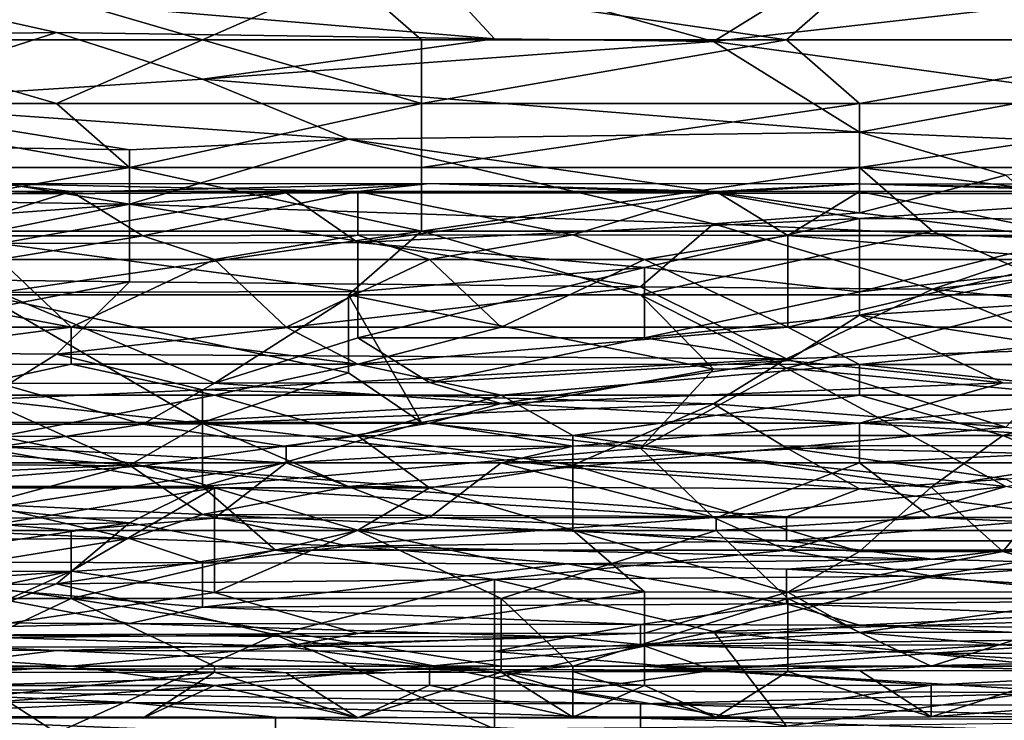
# Model space of a CAD drawing. Extents: x -161 to 11, y -10 to 160.
# Tile 285 of 499: x 0.1906 to 0.2509, y 0.2792 to 0.3221. Entities that reach past the tile are written whole.
import ezdxf

# ---------------------------------------------------------------- set-up
doc = ezdxf.new("R2010")
doc.units = 0
doc.header["$MEASUREMENT"] = 0
doc.layers.get('0').update_dxf_attribs({"linetype": 'CONTINUOUS'})

msp = doc.modelspace()

# ---------------------------------------------------------------- linework, layer by layer
for points in [[(0.179408, 0.324352, 0.57305), (0.215176, 0.325817, 0.580862), (0.219647, 0.320967, 0.561331)], [(0.215176, 0.325817, 0.580862), (0.237531, 0.323569, 0.57305), (0.23306, 0.320795, 0.561331)], [(0.219647, 0.320967, 0.561331), (0.215176, 0.325817, 0.580862), (0.23306, 0.320795, 0.561331)], [(0.201763, 0.320912, 0.751362), (0.18835, 0.324818, 0.75233), (0.179408, 0.320912, 0.751571)], [(0.201763, 0.320912, 0.751362), (0.210705, 0.324818, 0.752111), (0.18835, 0.324818, 0.75233)], [(0.215176, 0.320912, 0.751243), (0.210705, 0.324818, 0.752111), (0.201763, 0.320912, 0.751362)], [(0.210705, 0.324818, 0.752111), (0.237531, 0.320912, 0.75106), (0.242002, 0.324818, 0.751837)], [(0.210705, 0.324818, 0.752111), (0.215176, 0.320912, 0.751243), (0.237531, 0.320912, 0.75106)], [(0.237531, 0.320912, 0.75106), (0.264357, 0.320912, 0.75086), (0.242002, 0.324818, 0.751837)], [(0.242002, 0.324818, 0.751837), (0.264357, 0.320912, 0.75086), (0.259886, 0.324818, 0.751747)], [(0.161523, 0.320912, 0.557658), (0.179408, 0.324352, 0.57305), (0.192821, 0.321361, 0.561331)], [(0.192821, 0.321361, 0.561331), (0.179408, 0.324352, 0.57305), (0.219647, 0.320967, 0.561331)], [(0.255415, 0.323328, 0.57305), (0.23306, 0.320795, 0.561331), (0.237531, 0.323569, 0.57305)], [(0.23306, 0.320795, 0.561331), (0.255415, 0.323328, 0.57305), (0.255415, 0.31773, 0.549612)], [(0.161523, 0.320912, 0.557658), (0.192821, 0.321361, 0.561331), (0.179408, 0.317038, 0.5418)], [(0.174937, 0.317005, 0.750358), (0.192821, 0.317005, 0.75022), (0.179408, 0.320912, 0.751571)], [(0.179408, 0.317038, 0.5418), (0.192821, 0.321361, 0.561331), (0.201763, 0.318494, 0.549612)], [(0.179408, 0.320912, 0.751571), (0.192821, 0.317005, 0.75022), (0.201763, 0.320912, 0.751362)], [(0.219647, 0.320967, 0.561331), (0.201763, 0.318494, 0.549612), (0.192821, 0.321361, 0.561331)], [(0.215176, 0.317005, 0.750016), (0.201763, 0.320912, 0.751362), (0.192821, 0.317005, 0.75022)], [(0.201763, 0.318494, 0.549612), (0.219647, 0.320967, 0.561331), (0.23306, 0.320795, 0.561331)], [(0.201763, 0.320912, 0.751362), (0.215176, 0.317005, 0.750016), (0.215176, 0.320912, 0.751243)], [(0.201763, 0.318494, 0.549612), (0.23306, 0.320795, 0.561331), (0.242002, 0.315261, 0.537894)], [(0.215176, 0.317005, 0.750016), (0.242002, 0.317005, 0.749813), (0.237531, 0.320912, 0.75106)], [(0.237531, 0.320912, 0.75106), (0.215176, 0.320912, 0.751243), (0.215176, 0.317005, 0.750016)], [(0.242002, 0.315261, 0.537894), (0.23306, 0.320795, 0.561331), (0.255415, 0.31773, 0.549612)], [(0.242002, 0.317005, 0.749813), (0.264357, 0.320912, 0.75086), (0.237531, 0.320912, 0.75106)], [(0.242002, 0.317005, 0.749813), (0.268828, 0.317005, 0.749608), (0.264357, 0.320912, 0.75086)], [(0.201763, 0.318494, 0.549612), (0.210705, 0.314829, 0.533987), (0.179408, 0.317038, 0.5418)], [(0.210705, 0.314829, 0.533987), (0.201763, 0.318494, 0.549612), (0.242002, 0.315261, 0.537894)], [(0.242002, 0.315261, 0.537894), (0.255415, 0.31773, 0.549612), (0.268828, 0.314087, 0.533987)], [(0.174937, 0.314508, 0.530081), (0.179408, 0.317038, 0.5418), (0.197292, 0.314175, 0.530081)], [(0.197292, 0.313099, 0.74864), (0.192821, 0.317005, 0.75022), (0.174937, 0.317005, 0.750358)], [(0.174937, 0.317005, 0.750358), (0.174937, 0.313099, 0.748858), (0.197292, 0.313099, 0.74864)], [(0.197292, 0.314175, 0.530081), (0.179408, 0.317038, 0.5418), (0.210705, 0.314829, 0.533987)], [(0.197292, 0.313099, 0.74864), (0.215176, 0.317005, 0.750016), (0.192821, 0.317005, 0.75022)], [(0.197292, 0.313099, 0.74864), (0.215176, 0.313099, 0.748525), (0.215176, 0.317005, 0.750016)], [(0.242002, 0.313099, 0.748307), (0.242002, 0.317005, 0.749813), (0.215176, 0.313099, 0.748525)], [(0.242002, 0.317005, 0.749813), (0.215176, 0.317005, 0.750016), (0.215176, 0.313099, 0.748525)], [(0.268828, 0.317005, 0.749608), (0.242002, 0.313099, 0.748307), (0.282241, 0.313099, 0.74802)], [(0.268828, 0.317005, 0.749608), (0.242002, 0.317005, 0.749813), (0.242002, 0.313099, 0.748307)], [(0.197292, 0.310853, 0.514456), (0.210705, 0.314829, 0.533987), (0.23306, 0.309644, 0.51055)], [(0.197292, 0.314175, 0.530081), (0.210705, 0.314829, 0.533987), (0.197292, 0.310853, 0.514456)], [(0.210705, 0.314829, 0.533987), (0.242002, 0.315261, 0.537894), (0.242002, 0.310324, 0.514456)], [(0.242002, 0.310324, 0.514456), (0.23306, 0.309644, 0.51055), (0.210705, 0.314829, 0.533987)], [(0.250944, 0.312626, 0.526175), (0.242002, 0.315261, 0.537894), (0.268828, 0.314087, 0.533987)], [(0.242002, 0.315261, 0.537894), (0.250944, 0.312626, 0.526175), (0.242002, 0.310324, 0.514456)], [(0.197292, 0.314175, 0.530081), (0.197292, 0.310853, 0.514456), (0.174937, 0.314508, 0.530081)], [(0.179408, 0.311111, 0.514456), (0.174937, 0.314508, 0.530081), (0.197292, 0.310853, 0.514456)], [(0.174937, 0.309193, 0.746923), (0.215176, 0.309193, 0.74655), (0.197292, 0.313099, 0.74864)], [(0.197292, 0.313099, 0.74864), (0.174937, 0.313099, 0.748858), (0.174937, 0.309193, 0.746923)], [(0.215176, 0.309193, 0.74655), (0.215176, 0.313099, 0.748525), (0.197292, 0.313099, 0.74864)], [(0.242002, 0.313099, 0.748307), (0.215176, 0.313099, 0.748525), (0.215176, 0.309193, 0.74655)], [(0.246473, 0.309193, 0.746275), (0.242002, 0.313099, 0.748307), (0.215176, 0.309193, 0.74655)], [(0.282241, 0.313099, 0.74802), (0.242002, 0.313099, 0.748307), (0.273299, 0.309193, 0.746102)], [(0.242002, 0.313099, 0.748307), (0.246473, 0.309193, 0.746275), (0.273299, 0.309193, 0.746102)], [(0.242002, 0.310324, 0.514456), (0.250944, 0.312626, 0.526175), (0.255415, 0.308634, 0.506644)], [(0.189322, 0.312099, 0.221806), (0.193711, 0.311612, 0.220776), (0.184932, 0.311612, 0.220812)], [(0.21566, 0.312118, 0.221806), (0.189322, 0.312099, 0.221806), (0.189322, 0.311486, 0.225563)], [(0.20688, 0.311538, 0.225563), (0.21566, 0.312118, 0.221806), (0.189322, 0.311486, 0.225563)], [(0.189322, 0.312099, 0.221806), (0.21566, 0.312118, 0.221806), (0.21127, 0.311612, 0.220774)], [(0.189322, 0.312099, 0.221806), (0.21127, 0.311612, 0.220774), (0.193711, 0.311612, 0.220776)], [(0.21566, 0.312118, 0.221806), (0.20688, 0.311538, 0.225563), (0.233218, 0.311523, 0.225563)], [(0.21566, 0.312118, 0.221806), (0.233218, 0.311612, 0.220765), (0.21127, 0.311612, 0.220774)], [(0.233218, 0.311523, 0.225563), (0.241997, 0.312094, 0.221806), (0.21566, 0.312118, 0.221806)], [(0.21566, 0.312118, 0.221806), (0.241997, 0.312094, 0.221806), (0.233218, 0.311612, 0.220765)], [(0.233218, 0.311612, 0.220765), (0.241997, 0.312094, 0.221806), (0.241997, 0.311612, 0.220789)], [(0.233218, 0.311523, 0.225563), (0.263946, 0.311454, 0.225563), (0.241997, 0.312094, 0.221806)], [(0.241997, 0.312094, 0.221806), (0.263946, 0.311454, 0.225563), (0.263946, 0.312049, 0.221806)], [(0.263946, 0.312049, 0.221806), (0.263946, 0.311612, 0.220877), (0.241997, 0.312094, 0.221806)], [(0.241997, 0.311612, 0.220789), (0.241997, 0.312094, 0.221806), (0.263946, 0.311612, 0.220877)], [(0.193711, 0.311612, 0.220776), (0.184932, 0.308904, 0.218049), (0.184932, 0.311612, 0.220812)], [(0.198101, 0.3089, 0.218049), (0.184932, 0.308904, 0.218049), (0.193711, 0.311612, 0.220776)], [(0.20688, 0.311538, 0.225563), (0.184932, 0.309925, 0.22932), (0.189322, 0.308442, 0.233077)], [(0.189322, 0.311486, 0.225563), (0.184932, 0.309925, 0.22932), (0.20688, 0.311538, 0.225563)], [(0.21127, 0.308496, 0.233077), (0.20688, 0.311538, 0.225563), (0.189322, 0.308442, 0.233077)], [(0.198101, 0.3089, 0.218049), (0.193711, 0.311612, 0.220776), (0.21127, 0.311612, 0.220774)], [(0.198101, 0.3089, 0.218049), (0.21127, 0.311612, 0.220774), (0.21127, 0.308937, 0.218049)], [(0.233218, 0.311523, 0.225563), (0.20688, 0.311538, 0.225563), (0.21127, 0.308496, 0.233077)], [(0.224439, 0.30897, 0.218049), (0.21127, 0.311612, 0.220774), (0.233218, 0.311612, 0.220765)], [(0.21127, 0.308937, 0.218049), (0.21127, 0.311612, 0.220774), (0.224439, 0.30897, 0.218049)], [(0.233218, 0.311523, 0.225563), (0.21127, 0.308496, 0.233077), (0.241997, 0.309976, 0.22932)], [(0.224439, 0.30897, 0.218049), (0.233218, 0.311612, 0.220765), (0.237608, 0.30892, 0.218049)], [(0.237608, 0.30892, 0.218049), (0.233218, 0.311612, 0.220765), (0.241997, 0.311612, 0.220789)], [(0.241997, 0.309976, 0.22932), (0.263946, 0.311454, 0.225563), (0.233218, 0.311523, 0.225563)], [(0.237608, 0.30892, 0.218049), (0.241997, 0.311612, 0.220789), (0.255166, 0.308925, 0.218049)], [(0.255166, 0.308925, 0.218049), (0.241997, 0.311612, 0.220789), (0.263946, 0.311612, 0.220877)], [(0.241997, 0.309976, 0.22932), (0.259556, 0.309925, 0.22932), (0.263946, 0.311454, 0.225563)], [(0.179408, 0.311111, 0.514456), (0.197292, 0.310853, 0.514456), (0.174937, 0.306352, 0.491019)], [(0.174937, 0.306352, 0.491019), (0.197292, 0.310853, 0.514456), (0.197292, 0.306084, 0.491019)], [(0.23306, 0.309644, 0.51055), (0.228589, 0.305789, 0.491019), (0.197292, 0.310853, 0.514456)], [(0.228589, 0.305789, 0.491019), (0.197292, 0.306084, 0.491019), (0.197292, 0.310853, 0.514456)], [(0.21127, 0.308496, 0.233077), (0.228829, 0.30696, 0.236834), (0.241997, 0.309976, 0.22932)], [(0.228829, 0.30696, 0.236834), (0.241997, 0.30547, 0.240592), (0.241997, 0.309976, 0.22932)], [(0.23306, 0.309644, 0.51055), (0.242002, 0.310324, 0.514456), (0.255415, 0.308634, 0.506644)], [(0.241997, 0.309976, 0.22932), (0.241997, 0.30547, 0.240592), (0.259556, 0.309925, 0.22932)], [(0.228589, 0.305789, 0.491019), (0.23306, 0.309644, 0.51055), (0.246473, 0.305645, 0.491019)], [(0.255415, 0.308634, 0.506644), (0.246473, 0.305645, 0.491019), (0.23306, 0.309644, 0.51055)], [(0.241997, 0.30547, 0.240592), (0.255166, 0.306903, 0.236834), (0.259556, 0.309925, 0.22932)], [(0.18835, 0.305287, 0.744572), (0.215176, 0.309193, 0.74655), (0.174937, 0.309193, 0.746923)], [(0.184932, 0.308904, 0.218049), (0.198101, 0.3089, 0.218049), (0.189322, 0.307462, 0.217396)], [(0.210705, 0.305287, 0.744324), (0.215176, 0.309193, 0.74655), (0.18835, 0.305287, 0.744572)], [(0.198101, 0.3089, 0.218049), (0.202491, 0.307462, 0.2174), (0.189322, 0.307462, 0.217396)], [(0.198101, 0.3089, 0.218049), (0.21127, 0.308937, 0.218049), (0.202491, 0.307462, 0.2174)], [(0.21566, 0.307462, 0.217389), (0.202491, 0.307462, 0.2174), (0.21127, 0.308937, 0.218049)], [(0.215176, 0.309193, 0.74655), (0.210705, 0.305287, 0.744324), (0.228589, 0.305287, 0.744195)], [(0.21566, 0.307462, 0.217389), (0.21127, 0.308937, 0.218049), (0.224439, 0.30897, 0.218049)], [(0.228589, 0.305287, 0.744195), (0.246473, 0.309193, 0.746275), (0.215176, 0.309193, 0.74655)], [(0.224439, 0.30897, 0.218049), (0.228829, 0.307462, 0.217389), (0.21566, 0.307462, 0.217389)], [(0.224439, 0.30897, 0.218049), (0.237608, 0.30892, 0.218049), (0.228829, 0.307462, 0.217389)], [(0.255415, 0.305287, 0.743982), (0.246473, 0.309193, 0.746275), (0.228589, 0.305287, 0.744195)], [(0.228829, 0.307462, 0.217389), (0.237608, 0.30892, 0.218049), (0.237608, 0.307462, 0.217428)], [(0.237608, 0.30892, 0.218049), (0.255166, 0.308925, 0.218049), (0.255166, 0.307462, 0.217408)], [(0.255166, 0.307462, 0.217408), (0.237608, 0.307462, 0.217428), (0.237608, 0.30892, 0.218049)], [(0.246473, 0.305645, 0.491019), (0.255415, 0.308634, 0.506644), (0.27777, 0.309205, 0.51055)], [(0.246473, 0.305645, 0.491019), (0.27777, 0.309205, 0.51055), (0.27777, 0.30259, 0.475394)], [(0.246473, 0.309193, 0.746275), (0.255415, 0.305287, 0.743982), (0.273299, 0.309193, 0.746102)], [(0.189322, 0.308442, 0.233077), (0.21127, 0.305492, 0.240592), (0.21127, 0.308496, 0.233077)], [(0.189322, 0.308442, 0.233077), (0.189322, 0.305442, 0.240592), (0.21127, 0.305492, 0.240592)], [(0.21127, 0.308496, 0.233077), (0.21127, 0.305492, 0.240592), (0.228829, 0.30696, 0.236834)], [(0.171763, 0.307462, 0.21742), (0.193711, 0.303311, 0.217347), (0.145425, 0.303311, 0.217328)], [(0.189322, 0.307462, 0.217396), (0.193711, 0.303311, 0.217347), (0.171763, 0.307462, 0.21742)], [(0.189322, 0.307462, 0.217396), (0.202491, 0.307462, 0.2174), (0.193711, 0.303311, 0.217347)], [(0.202491, 0.307462, 0.2174), (0.20688, 0.303311, 0.217339), (0.193711, 0.303311, 0.217347)], [(0.21566, 0.307462, 0.217389), (0.20688, 0.303311, 0.217339), (0.202491, 0.307462, 0.2174)], [(0.21566, 0.307462, 0.217389), (0.220049, 0.303311, 0.217328), (0.20688, 0.303311, 0.217339)], [(0.21127, 0.305492, 0.240592), (0.21127, 0.302661, 0.248106), (0.228829, 0.30696, 0.236834)], [(0.21127, 0.302661, 0.248106), (0.228829, 0.302658, 0.248106), (0.228829, 0.30696, 0.236834)], [(0.21566, 0.307462, 0.217389), (0.228829, 0.307462, 0.217389), (0.220049, 0.303311, 0.217328)], [(0.228829, 0.307462, 0.217389), (0.237608, 0.303311, 0.217328), (0.220049, 0.303311, 0.217328)], [(0.237608, 0.307462, 0.217428), (0.237608, 0.303311, 0.217328), (0.228829, 0.307462, 0.217389)], [(0.228829, 0.30696, 0.236834), (0.228829, 0.302658, 0.248106), (0.241997, 0.30547, 0.240592)], [(0.255166, 0.307462, 0.217408), (0.263946, 0.303311, 0.217316), (0.237608, 0.303311, 0.217328)], [(0.237608, 0.303311, 0.217328), (0.237608, 0.307462, 0.217428), (0.255166, 0.307462, 0.217408)], [(0.174937, 0.306352, 0.491019), (0.197292, 0.306084, 0.491019), (0.174937, 0.301819, 0.467581)], [(0.263946, 0.305409, 0.240592), (0.255166, 0.306903, 0.236834), (0.241997, 0.304057, 0.244349)], [(0.241997, 0.30547, 0.240592), (0.241997, 0.304057, 0.244349), (0.255166, 0.306903, 0.236834)], [(0.174937, 0.301819, 0.467581), (0.197292, 0.306084, 0.491019), (0.192821, 0.301657, 0.467581)], [(0.192821, 0.301657, 0.467581), (0.197292, 0.306084, 0.491019), (0.228589, 0.305789, 0.491019)], [(0.228589, 0.305789, 0.491019), (0.237531, 0.30138, 0.467732), (0.192821, 0.301657, 0.467581)], [(0.246473, 0.305645, 0.491019), (0.237531, 0.30138, 0.467732), (0.228589, 0.305789, 0.491019)], [(0.18835, 0.305287, 0.744572), (0.179408, 0.297474, 0.739028), (0.201763, 0.297474, 0.738683)], [(0.210705, 0.300524, 0.741019), (0.210705, 0.305287, 0.744324), (0.18835, 0.305287, 0.744572)], [(0.201763, 0.297474, 0.738683), (0.210705, 0.300524, 0.741019), (0.18835, 0.305287, 0.744572)], [(0.189322, 0.305442, 0.240592), (0.202491, 0.29989, 0.25562), (0.21127, 0.305492, 0.240592)], [(0.202491, 0.29989, 0.25562), (0.189322, 0.305442, 0.240592), (0.189322, 0.299868, 0.25562)], [(0.202491, 0.29989, 0.25562), (0.21127, 0.302661, 0.248106), (0.21127, 0.305492, 0.240592)], [(0.23306, 0.300745, 0.741019), (0.228589, 0.305287, 0.744195), (0.210705, 0.305287, 0.744324)], [(0.210705, 0.305287, 0.744324), (0.215176, 0.297474, 0.738569), (0.23306, 0.300745, 0.741019)], [(0.215176, 0.297474, 0.738569), (0.210705, 0.305287, 0.744324), (0.210705, 0.300524, 0.741019)], [(0.228589, 0.305287, 0.744195), (0.237531, 0.300801, 0.741019), (0.255415, 0.305287, 0.743982)], [(0.228589, 0.305287, 0.744195), (0.23306, 0.300745, 0.741019), (0.237531, 0.300801, 0.741019)], [(0.241997, 0.304057, 0.244349), (0.241997, 0.30547, 0.240592), (0.228829, 0.302658, 0.248106)], [(0.237531, 0.30138, 0.467732), (0.246473, 0.305645, 0.491019), (0.255415, 0.301959, 0.471487)], [(0.273299, 0.297474, 0.738166), (0.255415, 0.305287, 0.743982), (0.237531, 0.300801, 0.741019)], [(0.241997, 0.304057, 0.244349), (0.268335, 0.299895, 0.25562), (0.263946, 0.305409, 0.240592)], [(0.255415, 0.301959, 0.471487), (0.246473, 0.305645, 0.491019), (0.27777, 0.30259, 0.475394)], [(0.228829, 0.302658, 0.248106), (0.237608, 0.30128, 0.251863), (0.241997, 0.304057, 0.244349)], [(0.237608, 0.30128, 0.251863), (0.250777, 0.299912, 0.25562), (0.241997, 0.304057, 0.244349)], [(0.268335, 0.299895, 0.25562), (0.241997, 0.304057, 0.244349), (0.250777, 0.299912, 0.25562)], [(0.176153, 0.301017, 0.218049), (0.145425, 0.303311, 0.217328), (0.193711, 0.303311, 0.217347)], [(0.176153, 0.301017, 0.218049), (0.193711, 0.303311, 0.217347), (0.193711, 0.301041, 0.218049)], [(0.20688, 0.303311, 0.217339), (0.21127, 0.301056, 0.218049), (0.193711, 0.303311, 0.217347)], [(0.193711, 0.301041, 0.218049), (0.193711, 0.303311, 0.217347), (0.21127, 0.301056, 0.218049)], [(0.220049, 0.303311, 0.217328), (0.21127, 0.301056, 0.218049), (0.20688, 0.303311, 0.217339)], [(0.237608, 0.303311, 0.217328), (0.241997, 0.301034, 0.218049), (0.21127, 0.301056, 0.218049)], [(0.220049, 0.303311, 0.217328), (0.237608, 0.303311, 0.217328), (0.21127, 0.301056, 0.218049)], [(0.241997, 0.301034, 0.218049), (0.237608, 0.303311, 0.217328), (0.263946, 0.303311, 0.217316)], [(0.268335, 0.301024, 0.218049), (0.241997, 0.301034, 0.218049), (0.263946, 0.303311, 0.217316)], [(0.202491, 0.29989, 0.25562), (0.21566, 0.299929, 0.25562), (0.21127, 0.302661, 0.248106)], [(0.21127, 0.302661, 0.248106), (0.21566, 0.299929, 0.25562), (0.228829, 0.302658, 0.248106)], [(0.237608, 0.30128, 0.251863), (0.228829, 0.302658, 0.248106), (0.21566, 0.299929, 0.25562)], [(0.174937, 0.301819, 0.467581), (0.192821, 0.301657, 0.467581), (0.18835, 0.298885, 0.451956)], [(0.192821, 0.301657, 0.467581), (0.201763, 0.299477, 0.455862), (0.18835, 0.298885, 0.451956)], [(0.201763, 0.299477, 0.455862), (0.192821, 0.301657, 0.467581), (0.237531, 0.30138, 0.467732)], [(0.237531, 0.30138, 0.467732), (0.255415, 0.301959, 0.471487), (0.250944, 0.297196, 0.444144)], [(0.176153, 0.301017, 0.218049), (0.193711, 0.301041, 0.218049), (0.184932, 0.299161, 0.218907)], [(0.193711, 0.301041, 0.218049), (0.202491, 0.299161, 0.218927), (0.184932, 0.299161, 0.218907)], [(0.193711, 0.301041, 0.218049), (0.21127, 0.301056, 0.218049), (0.202491, 0.299161, 0.218927)], [(0.237531, 0.30138, 0.467732), (0.23306, 0.298618, 0.451956), (0.201763, 0.299477, 0.455862)], [(0.21127, 0.301056, 0.218049), (0.220049, 0.299161, 0.21891), (0.202491, 0.299161, 0.218927)], [(0.220049, 0.299161, 0.21891), (0.21127, 0.301056, 0.218049), (0.241997, 0.301034, 0.218049)], [(0.237608, 0.30128, 0.251863), (0.21566, 0.299929, 0.25562), (0.220049, 0.298639, 0.259377)], [(0.250777, 0.299912, 0.25562), (0.237608, 0.30128, 0.251863), (0.220049, 0.298639, 0.259377)], [(0.241997, 0.301034, 0.218049), (0.241997, 0.299161, 0.218923), (0.220049, 0.299161, 0.21891)], [(0.23306, 0.298618, 0.451956), (0.237531, 0.30138, 0.467732), (0.250944, 0.297196, 0.444144)], [(0.241997, 0.301034, 0.218049), (0.268335, 0.301024, 0.218049), (0.259556, 0.299161, 0.218907)], [(0.259556, 0.299161, 0.218907), (0.241997, 0.299161, 0.218923), (0.241997, 0.301034, 0.218049)], [(0.215176, 0.297474, 0.738569), (0.210705, 0.300524, 0.741019), (0.201763, 0.297474, 0.738683)], [(0.228589, 0.295902, 0.737112), (0.23306, 0.300745, 0.741019), (0.215176, 0.297474, 0.738569)], [(0.237531, 0.300801, 0.741019), (0.23306, 0.300745, 0.741019), (0.228589, 0.295902, 0.737112)], [(0.228589, 0.295902, 0.737112), (0.250944, 0.293568, 0.734869), (0.237531, 0.300801, 0.741019)], [(0.250944, 0.293568, 0.734869), (0.273299, 0.297474, 0.738166), (0.237531, 0.300801, 0.741019)], [(0.189322, 0.299868, 0.25562), (0.180542, 0.297337, 0.263134), (0.198101, 0.297372, 0.263134)], [(0.189322, 0.299868, 0.25562), (0.198101, 0.297372, 0.263134), (0.202491, 0.29989, 0.25562)], [(0.202491, 0.29989, 0.25562), (0.198101, 0.297372, 0.263134), (0.220049, 0.298639, 0.259377)], [(0.220049, 0.298639, 0.259377), (0.21566, 0.299929, 0.25562), (0.202491, 0.29989, 0.25562)], [(0.220049, 0.298639, 0.259377), (0.241997, 0.297438, 0.263134), (0.250777, 0.299912, 0.25562)], [(0.268335, 0.299895, 0.25562), (0.250777, 0.299912, 0.25562), (0.241997, 0.297438, 0.263134)], [(0.241997, 0.297438, 0.263134), (0.268335, 0.297479, 0.263134), (0.268335, 0.299895, 0.25562)], [(0.189322, 0.296631, 0.221806), (0.184932, 0.299161, 0.218907), (0.202491, 0.299161, 0.218927)], [(0.18835, 0.298885, 0.451956), (0.201763, 0.299477, 0.455862), (0.201763, 0.297419, 0.444144)], [(0.189322, 0.296631, 0.221806), (0.202491, 0.299161, 0.218927), (0.21127, 0.296661, 0.221806)], [(0.23306, 0.298618, 0.451956), (0.201763, 0.297419, 0.444144), (0.201763, 0.299477, 0.455862)], [(0.21127, 0.296661, 0.221806), (0.202491, 0.299161, 0.218927), (0.220049, 0.299161, 0.21891)], [(0.224439, 0.296674, 0.221806), (0.21127, 0.296661, 0.221806), (0.220049, 0.299161, 0.21891)], [(0.224439, 0.296674, 0.221806), (0.220049, 0.299161, 0.21891), (0.241997, 0.299161, 0.218923)], [(0.250777, 0.296679, 0.221806), (0.224439, 0.296674, 0.221806), (0.241997, 0.299161, 0.218923)], [(0.250777, 0.296679, 0.221806), (0.241997, 0.299161, 0.218923), (0.259556, 0.299161, 0.218907)], [(0.250777, 0.296679, 0.221806), (0.259556, 0.299161, 0.218907), (0.263946, 0.296688, 0.221806)], [(0.18835, 0.298885, 0.451956), (0.197292, 0.294857, 0.428519), (0.170466, 0.296992, 0.440237)], [(0.201763, 0.297419, 0.444144), (0.197292, 0.294857, 0.428519), (0.18835, 0.298885, 0.451956)], [(0.198101, 0.297372, 0.263134), (0.21566, 0.297431, 0.263134), (0.220049, 0.298639, 0.259377)], [(0.201763, 0.297419, 0.444144), (0.23306, 0.298618, 0.451956), (0.224118, 0.294716, 0.428519)], [(0.241997, 0.297438, 0.263134), (0.220049, 0.298639, 0.259377), (0.21566, 0.297431, 0.263134)], [(0.224118, 0.294716, 0.428519), (0.23306, 0.298618, 0.451956), (0.237531, 0.295931, 0.436331)], [(0.250944, 0.297196, 0.444144), (0.237531, 0.295931, 0.436331), (0.23306, 0.298618, 0.451956)], [(0.201763, 0.293568, 0.735316), (0.179408, 0.297474, 0.739028), (0.174937, 0.293568, 0.735653)], [(0.201763, 0.293568, 0.735316), (0.201763, 0.297474, 0.738683), (0.179408, 0.297474, 0.739028)], [(0.180542, 0.297337, 0.263134), (0.189322, 0.295985, 0.266891), (0.198101, 0.297372, 0.263134)], [(0.198101, 0.297372, 0.263134), (0.189322, 0.295985, 0.266891), (0.20688, 0.296017, 0.266891)], [(0.197292, 0.294857, 0.428519), (0.201763, 0.297419, 0.444144), (0.210705, 0.293568, 0.420794)], [(0.198101, 0.297372, 0.263134), (0.20688, 0.296017, 0.266891), (0.21566, 0.297431, 0.263134)], [(0.215176, 0.297474, 0.738569), (0.201763, 0.293568, 0.735316), (0.228589, 0.295902, 0.737112)], [(0.215176, 0.297474, 0.738569), (0.201763, 0.297474, 0.738683), (0.201763, 0.293568, 0.735316)], [(0.210705, 0.293568, 0.420794), (0.201763, 0.297419, 0.444144), (0.224118, 0.294716, 0.428519)], [(0.21566, 0.297431, 0.263134), (0.20688, 0.296017, 0.266891), (0.224439, 0.296031, 0.266891)], [(0.241997, 0.297438, 0.263134), (0.21566, 0.297431, 0.263134), (0.224439, 0.296031, 0.266891)], [(0.224439, 0.296031, 0.266891), (0.241997, 0.29606, 0.266891), (0.241997, 0.297438, 0.263134)], [(0.241997, 0.297438, 0.263134), (0.263946, 0.296078, 0.266891), (0.268335, 0.297479, 0.263134)], [(0.241997, 0.297438, 0.263134), (0.241997, 0.29606, 0.266891), (0.263946, 0.296078, 0.266891)], [(0.183879, 0.294305, 0.424612), (0.170466, 0.296992, 0.440237), (0.197292, 0.294857, 0.428519)], [(0.224439, 0.296674, 0.221806), (0.224439, 0.294858, 0.225563), (0.21127, 0.296661, 0.221806)], [(0.224439, 0.296674, 0.221806), (0.250777, 0.296679, 0.221806), (0.246387, 0.29353, 0.22932)], [(0.246387, 0.29353, 0.22932), (0.224439, 0.294858, 0.225563), (0.224439, 0.296674, 0.221806)], [(0.237531, 0.295931, 0.436331), (0.250944, 0.297196, 0.444144), (0.268828, 0.295222, 0.432425)], [(0.246387, 0.29353, 0.22932), (0.250777, 0.296679, 0.221806), (0.255166, 0.294895, 0.225563)], [(0.263946, 0.296688, 0.221806), (0.255166, 0.294895, 0.225563), (0.250777, 0.296679, 0.221806)], [(0.189322, 0.296631, 0.221806), (0.198101, 0.294831, 0.225563), (0.171763, 0.295011, 0.225103)], [(0.198101, 0.294831, 0.225563), (0.189322, 0.296631, 0.221806), (0.21127, 0.296661, 0.221806)], [(0.21127, 0.296661, 0.221806), (0.21566, 0.293486, 0.22932), (0.198101, 0.294831, 0.225563)], [(0.21566, 0.293486, 0.22932), (0.21127, 0.296661, 0.221806), (0.224439, 0.294858, 0.225563)], [(0.241997, 0.29606, 0.266891), (0.241997, 0.295011, 0.268177), (0.263946, 0.296078, 0.266891)], [(0.263946, 0.295011, 0.268201), (0.263946, 0.296078, 0.266891), (0.241997, 0.295011, 0.268177)], [(0.184932, 0.295011, 0.268086), (0.20688, 0.295011, 0.268144), (0.189322, 0.295985, 0.266891)], [(0.189322, 0.295985, 0.266891), (0.20688, 0.295011, 0.268144), (0.20688, 0.296017, 0.266891)], [(0.201763, 0.293568, 0.735316), (0.23306, 0.291672, 0.733206), (0.228589, 0.295902, 0.737112)], [(0.220049, 0.295011, 0.268149), (0.224439, 0.296031, 0.266891), (0.20688, 0.295011, 0.268144)], [(0.20688, 0.296017, 0.266891), (0.20688, 0.295011, 0.268144), (0.224439, 0.296031, 0.266891)], [(0.224439, 0.296031, 0.266891), (0.220049, 0.295011, 0.268149), (0.241997, 0.29606, 0.266891)], [(0.220049, 0.295011, 0.268149), (0.241997, 0.295011, 0.268177), (0.241997, 0.29606, 0.266891)], [(0.224118, 0.294716, 0.428519), (0.237531, 0.295931, 0.436331), (0.242002, 0.293425, 0.420706)], [(0.228589, 0.295902, 0.737112), (0.23306, 0.291672, 0.733206), (0.250944, 0.293568, 0.734869)], [(0.250944, 0.294013, 0.424612), (0.237531, 0.295931, 0.436331), (0.268828, 0.295222, 0.432425)], [(0.242002, 0.293425, 0.420706), (0.237531, 0.295931, 0.436331), (0.250944, 0.294013, 0.424612)], [(0.180542, 0.293463, 0.22932), (0.171763, 0.295011, 0.225103), (0.198101, 0.294831, 0.225563)], [(0.202491, 0.29163, 0.270649), (0.20688, 0.295011, 0.268144), (0.184932, 0.291653, 0.270649)], [(0.20688, 0.295011, 0.268144), (0.184932, 0.295011, 0.268086), (0.184932, 0.291653, 0.270649)], [(0.21566, 0.29166, 0.270649), (0.20688, 0.295011, 0.268144), (0.202491, 0.29163, 0.270649)], [(0.21566, 0.29166, 0.270649), (0.220049, 0.295011, 0.268149), (0.20688, 0.295011, 0.268144)], [(0.233218, 0.291636, 0.270649), (0.220049, 0.295011, 0.268149), (0.21566, 0.29166, 0.270649)], [(0.233218, 0.291636, 0.270649), (0.241997, 0.295011, 0.268177), (0.220049, 0.295011, 0.268149)], [(0.246387, 0.291668, 0.270649), (0.241997, 0.295011, 0.268177), (0.233218, 0.291636, 0.270649)], [(0.241997, 0.295011, 0.268177), (0.246387, 0.291668, 0.270649), (0.263946, 0.295011, 0.268201)], [(0.263946, 0.291664, 0.270649), (0.263946, 0.295011, 0.268201), (0.246387, 0.291668, 0.270649)], [(0.246387, 0.29353, 0.22932), (0.255166, 0.294895, 0.225563), (0.250777, 0.289584, 0.240592)], [(0.250777, 0.289584, 0.240592), (0.255166, 0.294895, 0.225563), (0.272725, 0.293526, 0.22932)], [(0.180542, 0.293463, 0.22932), (0.198101, 0.294831, 0.225563), (0.202491, 0.293478, 0.22932)], [(0.183879, 0.294305, 0.424612), (0.197292, 0.294857, 0.428519), (0.18835, 0.292486, 0.412894)], [(0.18835, 0.292486, 0.412894), (0.197292, 0.294857, 0.428519), (0.201763, 0.291847, 0.408987)], [(0.197292, 0.294857, 0.428519), (0.210705, 0.293568, 0.420794), (0.201763, 0.291847, 0.408987)], [(0.202491, 0.293478, 0.22932), (0.198101, 0.294831, 0.225563), (0.21566, 0.293486, 0.22932)], [(0.242002, 0.293425, 0.420706), (0.210705, 0.293568, 0.420794), (0.224118, 0.294716, 0.428519)], [(0.21566, 0.293486, 0.22932), (0.224439, 0.294858, 0.225563), (0.224439, 0.29089, 0.236834)], [(0.246387, 0.29353, 0.22932), (0.241997, 0.289583, 0.240592), (0.224439, 0.294858, 0.225563)], [(0.224439, 0.29089, 0.236834), (0.224439, 0.294858, 0.225563), (0.241997, 0.289583, 0.240592)], [(0.242002, 0.293425, 0.420706), (0.250944, 0.294013, 0.424612), (0.255415, 0.291664, 0.408987)], [(0.171763, 0.288347, 0.244349), (0.180542, 0.293463, 0.22932), (0.202491, 0.293478, 0.22932)], [(0.171763, 0.288347, 0.244349), (0.202491, 0.293478, 0.22932), (0.193711, 0.288369, 0.244349)], [(0.197292, 0.291336, 0.733206), (0.201763, 0.293568, 0.735316), (0.174937, 0.293568, 0.735653)], [(0.174937, 0.293568, 0.735653), (0.174937, 0.29101, 0.733206), (0.197292, 0.291336, 0.733206)], [(0.193711, 0.288369, 0.244349), (0.202491, 0.293478, 0.22932), (0.202491, 0.287062, 0.248106)], [(0.206234, 0.289662, 0.731367), (0.201763, 0.293568, 0.735316), (0.197292, 0.291336, 0.733206)], [(0.201763, 0.293568, 0.735316), (0.206234, 0.289662, 0.731367), (0.23306, 0.291672, 0.733206)], [(0.201763, 0.291847, 0.408987), (0.210705, 0.293568, 0.420794), (0.237531, 0.291698, 0.408987)], [(0.202491, 0.293478, 0.22932), (0.21566, 0.293486, 0.22932), (0.21127, 0.290897, 0.236834)], [(0.202491, 0.293478, 0.22932), (0.21127, 0.290897, 0.236834), (0.202491, 0.287062, 0.248106)], [(0.210705, 0.293568, 0.420794), (0.242002, 0.293425, 0.420706), (0.237531, 0.291698, 0.408987)], [(0.21127, 0.290897, 0.236834), (0.21566, 0.293486, 0.22932), (0.224439, 0.29089, 0.236834)], [(0.250944, 0.293568, 0.734869), (0.23306, 0.291672, 0.733206), (0.237531, 0.289662, 0.731091)], [(0.250944, 0.293568, 0.734869), (0.237531, 0.289662, 0.731091), (0.268828, 0.289662, 0.730761)], [(0.237531, 0.291698, 0.408987), (0.242002, 0.293425, 0.420706), (0.255415, 0.291664, 0.408987)], [(0.241997, 0.289583, 0.240592), (0.246387, 0.29353, 0.22932), (0.250777, 0.289584, 0.240592)], [(0.250777, 0.289584, 0.240592), (0.272725, 0.293526, 0.22932), (0.272725, 0.289511, 0.240592)], [(0.18835, 0.292486, 0.412894), (0.197292, 0.29038, 0.397269), (0.170466, 0.291535, 0.405081)], [(0.18835, 0.292486, 0.412894), (0.201763, 0.291847, 0.408987), (0.197292, 0.29038, 0.397269)], [(0.201763, 0.291847, 0.408987), (0.210705, 0.28991, 0.393362), (0.197292, 0.29038, 0.397269)], [(0.237531, 0.291698, 0.408987), (0.237531, 0.290238, 0.397269), (0.201763, 0.291847, 0.408987)], [(0.210705, 0.28991, 0.393362), (0.201763, 0.291847, 0.408987), (0.237531, 0.290238, 0.397269)], [(0.157052, 0.29019, 0.393362), (0.170466, 0.291535, 0.405081), (0.197292, 0.29038, 0.397269)], [(0.162984, 0.290861, 0.271055), (0.193711, 0.290861, 0.271042), (0.184932, 0.291653, 0.270649)], [(0.170466, 0.287347, 0.7293), (0.192821, 0.287596, 0.7293), (0.197292, 0.291336, 0.733206)], [(0.174937, 0.29101, 0.733206), (0.170466, 0.287347, 0.7293), (0.197292, 0.291336, 0.733206)], [(0.193711, 0.290861, 0.271042), (0.202491, 0.29163, 0.270649), (0.184932, 0.291653, 0.270649)], [(0.197292, 0.291336, 0.733206), (0.192821, 0.287596, 0.7293), (0.206234, 0.289662, 0.731367)], [(0.193711, 0.290861, 0.271042), (0.21127, 0.290861, 0.271044), (0.202491, 0.29163, 0.270649)], [(0.21127, 0.290861, 0.271044), (0.21566, 0.29166, 0.270649), (0.202491, 0.29163, 0.270649)], [(0.206234, 0.289662, 0.731367), (0.237531, 0.289662, 0.731091), (0.23306, 0.291672, 0.733206)], [(0.21127, 0.290861, 0.271044), (0.233218, 0.290861, 0.27104), (0.21566, 0.29166, 0.270649)], [(0.233218, 0.290861, 0.27104), (0.233218, 0.291636, 0.270649), (0.21566, 0.29166, 0.270649)], [(0.246387, 0.291668, 0.270649), (0.233218, 0.291636, 0.270649), (0.233218, 0.290861, 0.27104)], [(0.246387, 0.291668, 0.270649), (0.233218, 0.290861, 0.27104), (0.263946, 0.290861, 0.271055)], [(0.237531, 0.290238, 0.397269), (0.237531, 0.291698, 0.408987), (0.255415, 0.291664, 0.408987)], [(0.237531, 0.290238, 0.397269), (0.255415, 0.291664, 0.408987), (0.255415, 0.290229, 0.397269)], [(0.263946, 0.290861, 0.271055), (0.263946, 0.291664, 0.270649), (0.246387, 0.291668, 0.270649)], [(0.162984, 0.290861, 0.271055), (0.193711, 0.286711, 0.271472), (0.193711, 0.290861, 0.271042)], [(0.162984, 0.290861, 0.271055), (0.167373, 0.286711, 0.27149), (0.193711, 0.286711, 0.271472)], [(0.220049, 0.286711, 0.271457), (0.21127, 0.290861, 0.271044), (0.193711, 0.286711, 0.271472)], [(0.193711, 0.290861, 0.271042), (0.193711, 0.286711, 0.271472), (0.21127, 0.290861, 0.271044)], [(0.202491, 0.287062, 0.248106), (0.21127, 0.290897, 0.236834), (0.228829, 0.287109, 0.248106)], [(0.21127, 0.290897, 0.236834), (0.224439, 0.29089, 0.236834), (0.228829, 0.287109, 0.248106)], [(0.21127, 0.290861, 0.271044), (0.220049, 0.286711, 0.271457), (0.233218, 0.290861, 0.27104)], [(0.220049, 0.286711, 0.271457), (0.237608, 0.286711, 0.271464), (0.233218, 0.290861, 0.27104)], [(0.237608, 0.287099, 0.248106), (0.228829, 0.287109, 0.248106), (0.224439, 0.29089, 0.236834)], [(0.224439, 0.29089, 0.236834), (0.241997, 0.289583, 0.240592), (0.237608, 0.287099, 0.248106)], [(0.233218, 0.290861, 0.27104), (0.237608, 0.286711, 0.271464), (0.263946, 0.290861, 0.271055)], [(0.259556, 0.286711, 0.271457), (0.263946, 0.290861, 0.271055), (0.237608, 0.286711, 0.271464)], [(0.197292, 0.29038, 0.397269), (0.18835, 0.288919, 0.381644), (0.157052, 0.29019, 0.393362)], [(0.18835, 0.288919, 0.381644), (0.197292, 0.29038, 0.397269), (0.201763, 0.288888, 0.381644)], [(0.197292, 0.29038, 0.397269), (0.210705, 0.28991, 0.393362), (0.201763, 0.288888, 0.381644)], [(0.210705, 0.28991, 0.393362), (0.237531, 0.290238, 0.397269), (0.246473, 0.289122, 0.38555)], [(0.255415, 0.290229, 0.397269), (0.246473, 0.289122, 0.38555), (0.237531, 0.290238, 0.397269)], [(0.246473, 0.289122, 0.38555), (0.255415, 0.290229, 0.397269), (0.268828, 0.288486, 0.377737)], [(0.206234, 0.289662, 0.731367), (0.192821, 0.287596, 0.7293), (0.219647, 0.287875, 0.7293)], [(0.201763, 0.288888, 0.381644), (0.210705, 0.28991, 0.393362), (0.224118, 0.288822, 0.381644)], [(0.219647, 0.287875, 0.7293), (0.237531, 0.289662, 0.731091), (0.206234, 0.289662, 0.731367)], [(0.224118, 0.288822, 0.381644), (0.210705, 0.28991, 0.393362), (0.246473, 0.289122, 0.38555)], [(0.237531, 0.289662, 0.731091), (0.219647, 0.287875, 0.7293), (0.246473, 0.288074, 0.7293)], [(0.246473, 0.288074, 0.7293), (0.268828, 0.289662, 0.730761), (0.237531, 0.289662, 0.731091)], [(0.237608, 0.287099, 0.248106), (0.250777, 0.289584, 0.240592), (0.259556, 0.287114, 0.248106)], [(0.237608, 0.287099, 0.248106), (0.241997, 0.289583, 0.240592), (0.250777, 0.289584, 0.240592)], [(0.246473, 0.288074, 0.7293), (0.268828, 0.285755, 0.72629), (0.268828, 0.289662, 0.730761)], [(0.272725, 0.289511, 0.240592), (0.259556, 0.287114, 0.248106), (0.250777, 0.289584, 0.240592)], [(0.183879, 0.287713, 0.366019), (0.18835, 0.288919, 0.381644), (0.201763, 0.288888, 0.381644)], [(0.183879, 0.287713, 0.366019), (0.201763, 0.288888, 0.381644), (0.201763, 0.286168, 0.346487)], [(0.201763, 0.288888, 0.381644), (0.224118, 0.288822, 0.381644), (0.201763, 0.286168, 0.346487)], [(0.237531, 0.288493, 0.377737), (0.224118, 0.288822, 0.381644), (0.246473, 0.289122, 0.38555)], [(0.237531, 0.288493, 0.377737), (0.246473, 0.289122, 0.38555), (0.268828, 0.288486, 0.377737)], [(0.180542, 0.285725, 0.251863), (0.171763, 0.288347, 0.244349), (0.193711, 0.288369, 0.244349)], [(0.180542, 0.285725, 0.251863), (0.193711, 0.288369, 0.244349), (0.184932, 0.284464, 0.25562)], [(0.184932, 0.284464, 0.25562), (0.193711, 0.288369, 0.244349), (0.202491, 0.287062, 0.248106)], [(0.201763, 0.286168, 0.346487), (0.224118, 0.288822, 0.381644), (0.237531, 0.286388, 0.350394)], [(0.237531, 0.288493, 0.377737), (0.237531, 0.286388, 0.350394), (0.224118, 0.288822, 0.381644)], [(0.268828, 0.288486, 0.377737), (0.268828, 0.286627, 0.3543), (0.237531, 0.288493, 0.377737)], [(0.237531, 0.286388, 0.350394), (0.237531, 0.288493, 0.377737), (0.268828, 0.286627, 0.3543)], [(0.179408, 0.285227, 0.334769), (0.183879, 0.287713, 0.366019), (0.197292, 0.285176, 0.334769)], [(0.183879, 0.287713, 0.366019), (0.201763, 0.286168, 0.346487), (0.197292, 0.285176, 0.334769)], [(0.192821, 0.287596, 0.7293), (0.206234, 0.284474, 0.725394), (0.219647, 0.287875, 0.7293)], [(0.206234, 0.284474, 0.725394), (0.219647, 0.281849, 0.721837), (0.219647, 0.287875, 0.7293)], [(0.219647, 0.287875, 0.7293), (0.23306, 0.284677, 0.725394), (0.246473, 0.288074, 0.7293)], [(0.219647, 0.287875, 0.7293), (0.219647, 0.281849, 0.721837), (0.23306, 0.284677, 0.725394)], [(0.246473, 0.288074, 0.7293), (0.23306, 0.284677, 0.725394), (0.268828, 0.285755, 0.72629)], [(0.170466, 0.287347, 0.7293), (0.183879, 0.284263, 0.725394), (0.192821, 0.287596, 0.7293)], [(0.192821, 0.287596, 0.7293), (0.183879, 0.284263, 0.725394), (0.206234, 0.284474, 0.725394)], [(0.184932, 0.284464, 0.25562), (0.202491, 0.287062, 0.248106), (0.21127, 0.284566, 0.25562)], [(0.228829, 0.287109, 0.248106), (0.21127, 0.284566, 0.25562), (0.202491, 0.287062, 0.248106)], [(0.21127, 0.284566, 0.25562), (0.228829, 0.287109, 0.248106), (0.228829, 0.284583, 0.25562)], [(0.228829, 0.284583, 0.25562), (0.228829, 0.287109, 0.248106), (0.237608, 0.287099, 0.248106)], [(0.237608, 0.287099, 0.248106), (0.241997, 0.284615, 0.25562), (0.228829, 0.284583, 0.25562)], [(0.241997, 0.284615, 0.25562), (0.237608, 0.287099, 0.248106), (0.259556, 0.287114, 0.248106)], [(0.241997, 0.284615, 0.25562), (0.259556, 0.287114, 0.248106), (0.263946, 0.284673, 0.25562)], [(0.184932, 0.282561, 0.270903), (0.193711, 0.286711, 0.271472), (0.167373, 0.286711, 0.27149)], [(0.202491, 0.282561, 0.270898), (0.193711, 0.286711, 0.271472), (0.184932, 0.282561, 0.270903)], [(0.193711, 0.286711, 0.271472), (0.220049, 0.282561, 0.270896), (0.220049, 0.286711, 0.271457)], [(0.202491, 0.282561, 0.270898), (0.220049, 0.282561, 0.270896), (0.193711, 0.286711, 0.271472)], [(0.224439, 0.282561, 0.270857), (0.237608, 0.286711, 0.271464), (0.220049, 0.286711, 0.271457)], [(0.220049, 0.286711, 0.271457), (0.220049, 0.282561, 0.270896), (0.224439, 0.282561, 0.270857)], [(0.237608, 0.282561, 0.270858), (0.237608, 0.286711, 0.271464), (0.224439, 0.282561, 0.270857)], [(0.268828, 0.286627, 0.3543), (0.255415, 0.285716, 0.342581), (0.237531, 0.286388, 0.350394)], [(0.237608, 0.286711, 0.271464), (0.246387, 0.282561, 0.270845), (0.259556, 0.286711, 0.271457)], [(0.246387, 0.282561, 0.270845), (0.237608, 0.286711, 0.271464), (0.237608, 0.282561, 0.270858)], [(0.246387, 0.282561, 0.270845), (0.259556, 0.282561, 0.270807), (0.259556, 0.286711, 0.271457)], [(0.197292, 0.285176, 0.334769), (0.201763, 0.286168, 0.346487), (0.228589, 0.285116, 0.334769)], [(0.201763, 0.286168, 0.346487), (0.237531, 0.286388, 0.350394), (0.228589, 0.285116, 0.334769)], [(0.228589, 0.285116, 0.334769), (0.237531, 0.286388, 0.350394), (0.242002, 0.285072, 0.334769)], [(0.242002, 0.285072, 0.334769), (0.237531, 0.286388, 0.350394), (0.255415, 0.285716, 0.342581)], [(0.170466, 0.284493, 0.326956), (0.179408, 0.285227, 0.334769), (0.197292, 0.285176, 0.334769)], [(0.23306, 0.284677, 0.725394), (0.259886, 0.281932, 0.721487), (0.268828, 0.285755, 0.72629)], [(0.242002, 0.285072, 0.334769), (0.255415, 0.285716, 0.342581), (0.282241, 0.284581, 0.330862)], [(0.197292, 0.285176, 0.334769), (0.224118, 0.284341, 0.326956), (0.170466, 0.284493, 0.326956)], [(0.228589, 0.285116, 0.334769), (0.224118, 0.284341, 0.326956), (0.197292, 0.285176, 0.334769)], [(0.219647, 0.281849, 0.721837), (0.237531, 0.278898, 0.717581), (0.23306, 0.284677, 0.725394)], [(0.224118, 0.284341, 0.326956), (0.228589, 0.285116, 0.334769), (0.228589, 0.283896, 0.32305)], [(0.242002, 0.285072, 0.334769), (0.228589, 0.283896, 0.32305), (0.228589, 0.285116, 0.334769)], [(0.228589, 0.283896, 0.32305), (0.242002, 0.285072, 0.334769), (0.259886, 0.284232, 0.326956)], [(0.250777, 0.283873, 0.259377), (0.228829, 0.283802, 0.259377), (0.241997, 0.284615, 0.25562)], [(0.241997, 0.284615, 0.25562), (0.228829, 0.283802, 0.259377), (0.228829, 0.284583, 0.25562)], [(0.23306, 0.284677, 0.725394), (0.237531, 0.278898, 0.717581), (0.259886, 0.281932, 0.721487)], [(0.250777, 0.283873, 0.259377), (0.241997, 0.284615, 0.25562), (0.263946, 0.284673, 0.25562)], [(0.282241, 0.284581, 0.330862), (0.259886, 0.284232, 0.326956), (0.242002, 0.285072, 0.334769)], [(0.250777, 0.283873, 0.259377), (0.263946, 0.284673, 0.25562), (0.268335, 0.283923, 0.259377)], [(0.192821, 0.283518, 0.319144), (0.161523, 0.283581, 0.319144), (0.170466, 0.284493, 0.326956)], [(0.192821, 0.283518, 0.319144), (0.170466, 0.284493, 0.326956), (0.224118, 0.284341, 0.326956)], [(0.184932, 0.284464, 0.25562), (0.20688, 0.283774, 0.259377), (0.176153, 0.283712, 0.259377)], [(0.192821, 0.278478, 0.717581), (0.183879, 0.284263, 0.725394), (0.179408, 0.278347, 0.717581)], [(0.206234, 0.284474, 0.725394), (0.183879, 0.284263, 0.725394), (0.192821, 0.278478, 0.717581)], [(0.21127, 0.284566, 0.25562), (0.20688, 0.283774, 0.259377), (0.184932, 0.284464, 0.25562)], [(0.206234, 0.284474, 0.725394), (0.192821, 0.278478, 0.717581), (0.219647, 0.278726, 0.717581)], [(0.192821, 0.283518, 0.319144), (0.224118, 0.284341, 0.326956), (0.219647, 0.283455, 0.319144)], [(0.206234, 0.284474, 0.725394), (0.219647, 0.278726, 0.717581), (0.219647, 0.281849, 0.721837)], [(0.20688, 0.283774, 0.259377), (0.228829, 0.284583, 0.25562), (0.228829, 0.283802, 0.259377)], [(0.20688, 0.283774, 0.259377), (0.21127, 0.284566, 0.25562), (0.228829, 0.284583, 0.25562)], [(0.219647, 0.283455, 0.319144), (0.224118, 0.284341, 0.326956), (0.228589, 0.283896, 0.32305)], [(0.246473, 0.283352, 0.319144), (0.228589, 0.283896, 0.32305), (0.259886, 0.284232, 0.326956)], [(0.246473, 0.283352, 0.319144), (0.259886, 0.284232, 0.326956), (0.27777, 0.283269, 0.319144)], [(0.183879, 0.282418, 0.311331), (0.161523, 0.283581, 0.319144), (0.192821, 0.283518, 0.319144)], [(0.176153, 0.283712, 0.259377), (0.193711, 0.282561, 0.261503), (0.171763, 0.282561, 0.261508)], [(0.193711, 0.282561, 0.261503), (0.176153, 0.283712, 0.259377), (0.20688, 0.283774, 0.259377)], [(0.219647, 0.282351, 0.311331), (0.183879, 0.282418, 0.311331), (0.192821, 0.283518, 0.319144)], [(0.192821, 0.283518, 0.319144), (0.219647, 0.283455, 0.319144), (0.219647, 0.282351, 0.311331)], [(0.20688, 0.283774, 0.259377), (0.21566, 0.282561, 0.26155), (0.193711, 0.282561, 0.261503)], [(0.20688, 0.283774, 0.259377), (0.228829, 0.283802, 0.259377), (0.21566, 0.282561, 0.26155)], [(0.21566, 0.282561, 0.26155), (0.228829, 0.283802, 0.259377), (0.228829, 0.282561, 0.261535)], [(0.219647, 0.283455, 0.319144), (0.228589, 0.283896, 0.32305), (0.23306, 0.282309, 0.311331)], [(0.219647, 0.282351, 0.311331), (0.219647, 0.283455, 0.319144), (0.23306, 0.282309, 0.311331)], [(0.246473, 0.283352, 0.319144), (0.23306, 0.282309, 0.311331), (0.228589, 0.283896, 0.32305)], [(0.250777, 0.283873, 0.259377), (0.228829, 0.282561, 0.261535), (0.228829, 0.283802, 0.259377)], [(0.250777, 0.283873, 0.259377), (0.268335, 0.282561, 0.261673), (0.228829, 0.282561, 0.261535)], [(0.250777, 0.283873, 0.259377), (0.268335, 0.283923, 0.259377), (0.268335, 0.282561, 0.261673)], [(0.23306, 0.282309, 0.311331), (0.246473, 0.283352, 0.319144), (0.255415, 0.282786, 0.315237)], [(0.255415, 0.282786, 0.315237), (0.246473, 0.283352, 0.319144), (0.27777, 0.283269, 0.319144)], [(0.176153, 0.28138, 0.263134), (0.171763, 0.282561, 0.261508), (0.193711, 0.282561, 0.261503)], [(0.202491, 0.281377, 0.263134), (0.176153, 0.28138, 0.263134), (0.193711, 0.282561, 0.261503)], [(0.219647, 0.282351, 0.311331), (0.179408, 0.281139, 0.303519), (0.183879, 0.282418, 0.311331)], [(0.179408, 0.281139, 0.303519), (0.219647, 0.282351, 0.311331), (0.224118, 0.281023, 0.303519)], [(0.202491, 0.282187, 0.270649), (0.202491, 0.282561, 0.270898), (0.184932, 0.282561, 0.270903)], [(0.202491, 0.282187, 0.270649), (0.184932, 0.282561, 0.270903), (0.184932, 0.282177, 0.270649)], [(0.202491, 0.281377, 0.263134), (0.193711, 0.282561, 0.261503), (0.21566, 0.282561, 0.26155)], [(0.20688, 0.282157, 0.270649), (0.220049, 0.282561, 0.270896), (0.202491, 0.282561, 0.270898)], [(0.21566, 0.282561, 0.26155), (0.21566, 0.281392, 0.263134), (0.202491, 0.281377, 0.263134)], [(0.20688, 0.282157, 0.270649), (0.202491, 0.282561, 0.270898), (0.202491, 0.282187, 0.270649)], [(0.20688, 0.282157, 0.270649), (0.220049, 0.282187, 0.270649), (0.220049, 0.282561, 0.270896)], [(0.21566, 0.282561, 0.26155), (0.228829, 0.282561, 0.261535), (0.228829, 0.281371, 0.263134)], [(0.228829, 0.281371, 0.263134), (0.21566, 0.281392, 0.263134), (0.21566, 0.282561, 0.26155)], [(0.23306, 0.282309, 0.311331), (0.224118, 0.281023, 0.303519), (0.219647, 0.282351, 0.311331)], [(0.224439, 0.282561, 0.270857), (0.220049, 0.282561, 0.270896), (0.220049, 0.282187, 0.270649)], [(0.224439, 0.282245, 0.270649), (0.224439, 0.282561, 0.270857), (0.220049, 0.282187, 0.270649)], [(0.220049, 0.282187, 0.270649), (0.224439, 0.279444, 0.266891), (0.224439, 0.282245, 0.270649)], [(0.255415, 0.280943, 0.303519), (0.224118, 0.281023, 0.303519), (0.23306, 0.282309, 0.311331)], [(0.237608, 0.282561, 0.270858), (0.224439, 0.282561, 0.270857), (0.224439, 0.282245, 0.270649)], [(0.224439, 0.282245, 0.270649), (0.237608, 0.282241, 0.270649), (0.237608, 0.282561, 0.270858)], [(0.224439, 0.282245, 0.270649), (0.233218, 0.27944, 0.266891), (0.237608, 0.282241, 0.270649)], [(0.233218, 0.27944, 0.266891), (0.224439, 0.282245, 0.270649), (0.224439, 0.279444, 0.266891)], [(0.246387, 0.281391, 0.263134), (0.228829, 0.282561, 0.261535), (0.268335, 0.282561, 0.261673)], [(0.228829, 0.281371, 0.263134), (0.228829, 0.282561, 0.261535), (0.246387, 0.281391, 0.263134)], [(0.23306, 0.282309, 0.311331), (0.255415, 0.282786, 0.315237), (0.255415, 0.280943, 0.303519)], [(0.246387, 0.279462, 0.266891), (0.237608, 0.282241, 0.270649), (0.233218, 0.27944, 0.266891)], [(0.241997, 0.282295, 0.270649), (0.246387, 0.282561, 0.270845), (0.237608, 0.282561, 0.270858)], [(0.241997, 0.282295, 0.270649), (0.237608, 0.282561, 0.270858), (0.237608, 0.282241, 0.270649)], [(0.237608, 0.282241, 0.270649), (0.246387, 0.279462, 0.266891), (0.241997, 0.282295, 0.270649)], [(0.241997, 0.282295, 0.270649), (0.255166, 0.282284, 0.270649), (0.246387, 0.282561, 0.270845)], [(0.241997, 0.282295, 0.270649), (0.246387, 0.279462, 0.266891), (0.255166, 0.282284, 0.270649)], [(0.255166, 0.282284, 0.270649), (0.259556, 0.282561, 0.270807), (0.246387, 0.282561, 0.270845)], [(0.272725, 0.281475, 0.263134), (0.246387, 0.281391, 0.263134), (0.268335, 0.282561, 0.261673)], [(0.272725, 0.279482, 0.266891), (0.255166, 0.282284, 0.270649), (0.246387, 0.279462, 0.266891)], [(0.176153, 0.279393, 0.266891), (0.202491, 0.282187, 0.270649), (0.184932, 0.282177, 0.270649)], [(0.176153, 0.279393, 0.266891), (0.198101, 0.279381, 0.266891), (0.202491, 0.282187, 0.270649)], [(0.21127, 0.279408, 0.266891), (0.202491, 0.282187, 0.270649), (0.198101, 0.279381, 0.266891)], [(0.21127, 0.279408, 0.266891), (0.20688, 0.282157, 0.270649), (0.202491, 0.282187, 0.270649)], [(0.20688, 0.282157, 0.270649), (0.21127, 0.279408, 0.266891), (0.220049, 0.282187, 0.270649)], [(0.224439, 0.279444, 0.266891), (0.220049, 0.282187, 0.270649), (0.21127, 0.279408, 0.266891)], [(0.237531, 0.278898, 0.717581), (0.219647, 0.281849, 0.721837), (0.219647, 0.278726, 0.717581)], [(0.237531, 0.278898, 0.717581), (0.264357, 0.279229, 0.717581), (0.259886, 0.281932, 0.721487)], [(0.197292, 0.280345, 0.299612), (0.161523, 0.280409, 0.299612), (0.179408, 0.281139, 0.303519)], [(0.176153, 0.279393, 0.266891), (0.176153, 0.28138, 0.263134), (0.202491, 0.281377, 0.263134)], [(0.202491, 0.281377, 0.263134), (0.198101, 0.279381, 0.266891), (0.176153, 0.279393, 0.266891)], [(0.228589, 0.280248, 0.299612), (0.179408, 0.281139, 0.303519), (0.224118, 0.281023, 0.303519)], [(0.197292, 0.280345, 0.299612), (0.179408, 0.281139, 0.303519), (0.228589, 0.280248, 0.299612)], [(0.198101, 0.279381, 0.266891), (0.202491, 0.281377, 0.263134), (0.21127, 0.279408, 0.266891)], [(0.21127, 0.279408, 0.266891), (0.202491, 0.281377, 0.263134), (0.21566, 0.281392, 0.263134)], [(0.21127, 0.279408, 0.266891), (0.21566, 0.281392, 0.263134), (0.224439, 0.279444, 0.266891)], [(0.224439, 0.279444, 0.266891), (0.21566, 0.281392, 0.263134), (0.228829, 0.281371, 0.263134)], [(0.228589, 0.280248, 0.299612), (0.224118, 0.281023, 0.303519), (0.255415, 0.280943, 0.303519)], [(0.224439, 0.279444, 0.266891), (0.228829, 0.281371, 0.263134), (0.233218, 0.27944, 0.266891)], [(0.246387, 0.281391, 0.263134), (0.233218, 0.27944, 0.266891), (0.228829, 0.281371, 0.263134)], [(0.233218, 0.27944, 0.266891), (0.246387, 0.281391, 0.263134), (0.246387, 0.279462, 0.266891)], [(0.272725, 0.281475, 0.263134), (0.272725, 0.279482, 0.266891), (0.246387, 0.279462, 0.266891)], [(0.246387, 0.279462, 0.266891), (0.246387, 0.281391, 0.263134), (0.272725, 0.281475, 0.263134)], [(0.179408, 0.279491, 0.295706), (0.161523, 0.280409, 0.299612), (0.197292, 0.280345, 0.299612)], [(0.255415, 0.280943, 0.303519), (0.268828, 0.280117, 0.299612), (0.228589, 0.280248, 0.299612)], [(0.197292, 0.280345, 0.299612), (0.206234, 0.279448, 0.295706), (0.179408, 0.279491, 0.295706)], [(0.228589, 0.280248, 0.299612), (0.228589, 0.27937, 0.295706), (0.197292, 0.280345, 0.299612)], [(0.197292, 0.280345, 0.299612), (0.228589, 0.27937, 0.295706), (0.206234, 0.279448, 0.295706)], [(0.264357, 0.279268, 0.295706), (0.228589, 0.280248, 0.299612), (0.268828, 0.280117, 0.299612)], [(0.228589, 0.27937, 0.295706), (0.228589, 0.280248, 0.299612), (0.264357, 0.279268, 0.295706)], [(0.206234, 0.279448, 0.295706), (0.206234, 0.278409, 0.2918), (0.179408, 0.279491, 0.295706)], [(0.183879, 0.27847, 0.2918), (0.179408, 0.279491, 0.295706), (0.206234, 0.278409, 0.2918)], [(0.228589, 0.27937, 0.295706), (0.228589, 0.278377, 0.2918), (0.206234, 0.279448, 0.295706)], [(0.206234, 0.278409, 0.2918), (0.206234, 0.279448, 0.295706), (0.228589, 0.278377, 0.2918)], [(0.264357, 0.279268, 0.295706), (0.264357, 0.278268, 0.2918), (0.228589, 0.27937, 0.295706)], [(0.228589, 0.278377, 0.2918), (0.228589, 0.27937, 0.295706), (0.264357, 0.278268, 0.2918)]]:
    msp.add_3dface(points)

doc.saveas('drawing.dxf')
